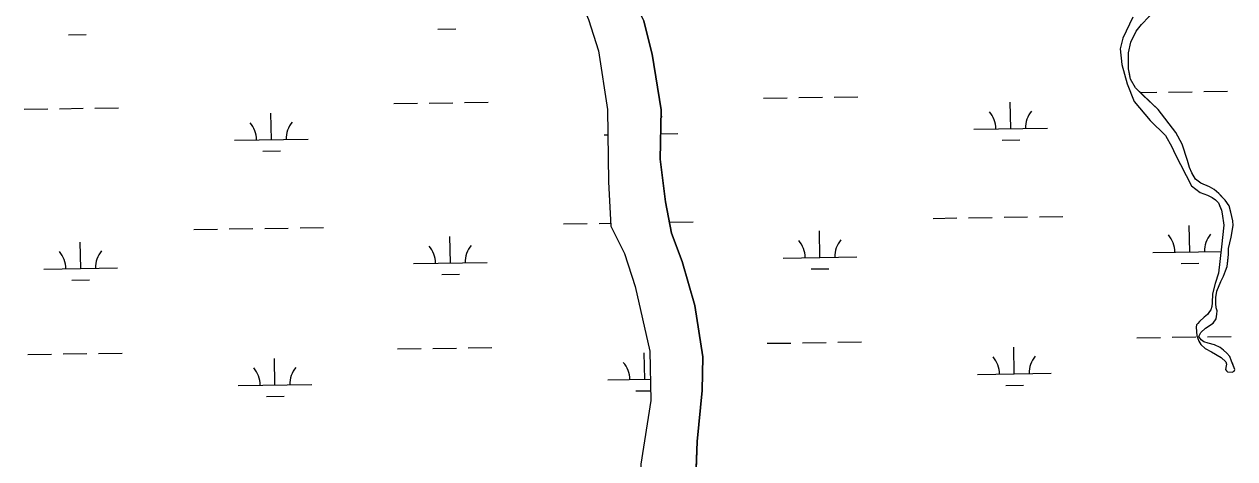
# Model space of a CAD drawing. Extents: x 3807117 to 3845308, y 337856 to 363736.
# Drawn here: x 3829176 to 3830819, y 358343 to 358932 of the extents above; entities that cross this region are included whole.
import ezdxf

# ---------------------------------------------------------------- set-up
doc = ezdxf.new("R2010")
doc.units = 0
doc.layers.add('V-TOPO-SHOR', color=7, linetype='Continuous')
doc.layers.add('V-WETL-SWMP', color=7, linetype='Continuous')

msp = doc.modelspace()

# ---------------------------------------------------------------- linework, layer by layer
at = {"layer": 'V-TOPO-SHOR'}
for points in [[(3829968.4, 359144.6), (3829965.6, 359082.1), (3829972.8, 359040.6), (3829991.7, 358989), (3830016.8, 358936.4), (3830028.3, 358891.9), (3830040.4, 358816.2), (3830038.8, 358749.5), (3830046.3, 358691.4), (3830054.6, 358648.9), (3830069, 358610.7), (3830086, 358550.7), (3830096.9, 358481.2), (3830095.9, 358435.4), (3830089.1, 358366.5), (3830086.6, 358290.4)], [(3830692.5, 358931.8), (3830702.7, 358943), (3830712.3, 358954.6), (3830721.3, 358966.2), (3830728.4, 358977.8), (3830735.4, 358989.4), (3830737.8, 358997.3), (3830739.2, 359005.6), (3830741.1, 359013.4), (3830741.9, 359023.4), (3830740.1, 359034.8), (3830737.8, 359043.9), (3830736.6, 359049.6), (3830736.6, 359057.7), (3830737.1, 359063.3), (3830740.5, 359073.3), (3830749, 359088), (3830753.4, 359103.2), (3830753.3, 359106.8), (3830751, 359114.7), (3830745.7, 359120.3), (3830739.9, 359126.4), (3830728.3, 359130.8)], [(3829896.7, 359092.8), (3829903, 359045.1), (3829917.6, 358996.5), (3829941.8, 358938.7), (3829955.3, 358896.3), (3829967.5, 358816.5), (3829968.7, 358718.6), (3829972.1, 358658.3), (3829990.6, 358621.2), (3830005.2, 358576.8), (3830024.9, 358488.7), (3830026.4, 358422.1), (3830012.7, 358335.4), (3830015.2, 358273), (3830035.5, 358201.6), (3830055.9, 358129.2), (3830141.1, 357952.1)], [(3830680.9, 358942), (3830667, 358913.6), (3830663.6, 358899.1), (3830665.7, 358877.9), (3830673, 358851.5), (3830682.4, 358827.3), (3830704.3, 358801.8), (3830725.1, 358781.4), (3830733.8, 358766), (3830738.1, 358756.2), (3830760.4, 358713), (3830772.1, 358703.9), (3830782, 358700.5), (3830788.4, 358697.5), (3830793.1, 358694), (3830796.9, 358689.9), (3830798.5, 358686.3), (3830801.2, 358680.2), (3830801.9, 358675), (3830804.3, 358659.9), (3830801.3, 358630.2), (3830796.9, 358594.8), (3830792.6, 358580.6), (3830788.7, 358566.5), (3830788.5, 358554.5), (3830788.1, 358549.3), (3830786.6, 358545.1), (3830784.6, 358542.5), (3830782.1, 358538.8), (3830777.5, 358535), (3830771.4, 358529.2), (3830768.8, 358526.5), (3830767.3, 358524.4), (3830766.9, 358521.3), (3830767.6, 358509.8), (3830770.4, 358502.6), (3830773.1, 358498), (3830779, 358492.4), (3830787.4, 358487.9), (3830800.6, 358480.4), (3830806.9, 358474.3), (3830808, 358471.2), (3830807.6, 358469.1)], [(3830807.6, 358469.1), (3830806.7, 358463.9), (3830807.7, 358462.4), (3830809.3, 358460.8), (3830815.6, 358460.5), (3830818.1, 358461.6), (3830819.1, 358464.2), (3830816.4, 358471.4), (3830814.7, 358475.5), (3830812.5, 358481.7), (3830808.2, 358486.3), (3830804, 358490.3), (3830799.2, 358493.9), (3830791.4, 358497.3), (3830783, 358499.7), (3830777.2, 358501.7), (3830773.5, 358504.2), (3830770.3, 358508.8), (3830772.8, 358514), (3830779.4, 358519.9), (3830789.6, 358526.9), (3830793.7, 358532.7), (3830794.6, 358539), (3830795, 358543.6), (3830793.8, 358547.8), (3830793.2, 358553.5), (3830793.5, 358561.8), (3830794.9, 358570.1), (3830800.3, 358583.2), (3830803.8, 358590.6), (3830806.7, 358597.9), (3830808.7, 358603.7), (3830809.5, 358611.5), (3830810.4, 358619.8), (3830810.7, 358628.2), (3830814, 358643.3), (3830815.9, 358654.2), (3830816.8, 358659.5), (3830816.6, 358665.7), (3830814.9, 358671.4), (3830813.8, 358677.6), (3830811.5, 358685.8), (3830806.1, 358693.5), (3830801.3, 358698.6), (3830797.6, 358702.7), (3830791.3, 358708.2), (3830784.9, 358711.7), (3830772.9, 358716.7), (3830766, 358722.2), (3830760.6, 358730.9), (3830757.8, 358738.1), (3830755, 358747.4), (3830747.8, 358769.6), (3830739, 358785.4), (3830714.9, 358816.5), (3830694.8, 358835.8), (3830684.1, 358846), (3830677.6, 358857.8), (3830676.5, 358863.4), (3830674.7, 358871.7), (3830674.7, 358893.5), (3830678, 358908.1), (3830685.4, 358922.8), (3830692.5, 358931.8)]]:
    msp.add_lwpolyline(points, dxfattribs=at)
at = {"layer": 'V-WETL-SWMP'}
for p, q in [((3829941.8, 358938.7), (3829955.3, 358896.3)), ((3830028.3, 358891.9), (3830016.8, 358936.4)), ((3830680.9, 358942), (3830667, 358913.6)), ((3830692.5, 358931.8), (3830702.7, 358943)), ((3829235.6, 358918), (3829259.6, 358918.3)), ((3829737.4, 358925.5), (3829761.4, 358925.9)), ((3830678, 358908.1), (3830685.4, 358922.8)), ((3830685.4, 358922.8), (3830692.5, 358931.8)), ((3830667, 358913.6), (3830663.6, 358899.1)), ((3830674.7, 358893.5), (3830678, 358908.1)), ((3829955.3, 358896.3), (3829967.5, 358816.5)), ((3830040.4, 358816.2), (3830028.3, 358891.9)), ((3830663.6, 358899.1), (3830665.7, 358877.9)), ((3830674.7, 358871.7), (3830674.7, 358893.5)), ((3830665.7, 358877.9), (3830673, 358851.5)), ((3830677.6, 358857.8), (3830674.7, 358871.7)), ((3830673, 358851.5), (3830682.4, 358827.3)), ((3830684.1, 358846), (3830677.6, 358857.8)), ((3830275.3, 358833.5), (3830307.3, 358834)), ((3830714.9, 358816.5), (3830684.1, 358846)), ((3830690.6, 358839.8), (3830713.2, 358840.1)), ((3830729.2, 358840.3), (3830761.2, 358840.8)), ((3830777.2, 358841.1), (3830809.2, 358841.5)), ((3829175.7, 358817.1), (3829207.6, 358817.5)), ((3829223.6, 358817.8), (3829255.6, 358818.3)), ((3829271.6, 358818.5), (3829303.6, 358819)), ((3829677.5, 358824.6), (3829709.5, 358825.1)), ((3829725.5, 358825.3), (3829757.5, 358825.8)), ((3829773.5, 358826), (3829805.5, 358826.5)), ((3830179.4, 358832.1), (3830211.4, 358832.6)), ((3830227.4, 358832.8), (3830259.3, 358833.3)), ((3830514.9, 358790.7), (3830514.3, 358826.7)), ((3830682.4, 358827.3), (3830704.3, 358801.8)), ((3829511.2, 358775.7), (3829510.6, 358811.7)), ((3829967.5, 358816.5), (3829968.7, 358718.6)), ((3830038.8, 358749.5), (3830040.4, 358816.2)), ((3830704.3, 358801.8), (3830725.1, 358781.4)), ((3830739, 358785.4), (3830714.9, 358816.5)), ((3830464.9, 358790), (3830564.9, 358791.4)), ((3830747.8, 358769.6), (3830739, 358785.4)), ((3829461.2, 358774.9), (3829561.1, 358776.4)), ((3829963, 358782.4), (3829967.9, 358782.5)), ((3830039.6, 358783.6), (3830063, 358783.9)), ((3830503.1, 358775.1), (3830527.1, 358775.4)), ((3830725.1, 358781.4), (3830733.8, 358766)), ((3830755, 358747.4), (3830747.8, 358769.6)), ((3829499.4, 358760.1), (3829523.4, 358760.4)), ((3830733.8, 358766), (3830738.1, 358756.2)), ((3830738.1, 358756.2), (3830760.4, 358713)), ((3830046.3, 358691.4), (3830038.8, 358749.5)), ((3830757.8, 358738.1), (3830755, 358747.4)), ((3830760.6, 358730.9), (3830757.8, 358738.1)), ((3829968.7, 358718.6), (3829972.1, 358658.3)), ((3830766, 358722.2), (3830760.6, 358730.9)), ((3830772.9, 358716.7), (3830766, 358722.2)), ((3830760.4, 358713), (3830772.1, 358703.9)), ((3830772.1, 358703.9), (3830782, 358700.5)), ((3830784.9, 358711.7), (3830772.9, 358716.7)), ((3830791.3, 358708.2), (3830784.9, 358711.7)), ((3830797.6, 358702.7), (3830791.3, 358708.2)), ((3830806.1, 358693.5), (3830797.6, 358702.7)), ((3830054.6, 358648.9), (3830046.3, 358691.4)), ((3830782, 358700.5), (3830788.4, 358697.5)), ((3830788.4, 358697.5), (3830793.1, 358694)), ((3830793.1, 358694), (3830796.9, 358689.9)), ((3830796.9, 358689.9), (3830801.2, 358680.2)), ((3830811.5, 358685.8), (3830806.1, 358693.5)), ((3830813.8, 358677.6), (3830811.5, 358685.8)), ((3830409.8, 358669), (3830441.8, 358669.5)), ((3830457.8, 358669.8), (3830489.8, 358670.2)), ((3830505.8, 358670.5), (3830537.8, 358671)), ((3830553.8, 358671.2), (3830585.8, 358671.7)), ((3830801.2, 358680.2), (3830801.9, 358675)), ((3830801.9, 358675), (3830804.3, 358659.9)), ((3830814.9, 358671.4), (3830813.8, 358677.6)), ((3830816.6, 358665.7), (3830814.9, 358671.4)), ((3829406.1, 358654), (3829438.1, 358654.5)), ((3829454.1, 358654.7), (3829486.1, 358655.2)), ((3829502.1, 358655.4), (3829534.1, 358655.9)), ((3829550.1, 358656.2), (3829582.1, 358656.6)), ((3829908, 358661.5), (3829940, 358662)), ((3829956, 358662.2), (3829971.9, 358662.5)), ((3829972.1, 358658.3), (3829990.6, 358621.2)), ((3830052, 358663.7), (3830084, 358664.2)), ((3830757.9, 358623.5), (3830757.3, 358659.5)), ((3830804.3, 358659.9), (3830801.3, 358630.2)), ((3830814, 358643.3), (3830816.8, 358659.5)), ((3830816.8, 358659.5), (3830816.6, 358665.7)), ((3829252.3, 358601), (3829251.8, 358636.9)), ((3829754.2, 358608.5), (3829753.6, 358644.5)), ((3830069, 358610.7), (3830054.6, 358648.9)), ((3830256, 358616), (3830255.5, 358652)), ((3830810.7, 358628.2), (3830814, 358643.3)), ((3829990.6, 358621.2), (3830005.2, 358576.8)), ((3830707.9, 358622.8), (3830800.6, 358624.1)), ((3830801.3, 358630.2), (3830796.9, 358594.8)), ((3830810.4, 358619.8), (3830810.7, 358628.2)), ((3829704.2, 358607.7), (3829804.2, 358609.2)), ((3830086, 358550.7), (3830069, 358610.7)), ((3830206, 358615.2), (3830306, 358616.7)), ((3830746.1, 358607.9), (3830770.1, 358608.3)), ((3830806.7, 358597.9), (3830808.7, 358603.7)), ((3830808.7, 358603.7), (3830810.4, 358619.8)), ((3829202.3, 358600.2), (3829302.3, 358601.7)), ((3829742.4, 358592.9), (3829766.4, 358593.2)), ((3830244.2, 358600.4), (3830268.2, 358600.7)), ((3830796.9, 358594.8), (3830792.6, 358580.6)), ((3830800.3, 358583.2), (3830803.8, 358590.6)), ((3830803.8, 358590.6), (3830806.7, 358597.9)), ((3829240.5, 358585.3), (3829264.5, 358585.7)), ((3830005.2, 358576.8), (3830024.9, 358488.7)), ((3830792.6, 358580.6), (3830788.7, 358566.5)), ((3830794.9, 358570.1), (3830800.3, 358583.2)), ((3830788.5, 358554.5), (3830788.1, 358549.3)), ((3830788.7, 358566.5), (3830788.5, 358554.5)), ((3830793.2, 358553.5), (3830793.5, 358561.8)), ((3830793.5, 358561.8), (3830794.9, 358570.1)), ((3830096.9, 358481.2), (3830086, 358550.7)), ((3830782.1, 358538.8), (3830777.5, 358535)), ((3830784.6, 358542.5), (3830782.1, 358538.8)), ((3830786.6, 358545.1), (3830784.6, 358542.5)), ((3830788.1, 358549.3), (3830786.6, 358545.1)), ((3830793.8, 358547.8), (3830793.2, 358553.5)), ((3830793.7, 358532.7), (3830794.6, 358539)), ((3830795, 358543.6), (3830793.8, 358547.8)), ((3830794.6, 358539), (3830795, 358543.6)), ((3830767.3, 358524.4), (3830766.9, 358521.2)), ((3830768.8, 358526.5), (3830767.3, 358524.4)), ((3830771.4, 358529.2), (3830768.8, 358526.5)), ((3830777.5, 358535), (3830771.4, 358529.2)), ((3830779.4, 358519.9), (3830789.6, 358526.9)), ((3830789.6, 358526.9), (3830793.7, 358532.7)), ((3830686.2, 358507), (3830718.2, 358507.5)), ((3830734.2, 358507.7), (3830766.2, 358508.2)), ((3830766.9, 358521.2), (3830767.6, 358509.8)), ((3830767.6, 358509.8), (3830770.4, 358502.6)), ((3830770.3, 358508.8), (3830772.8, 358514)), ((3830773.5, 358504.2), (3830770.3, 358508.8)), ((3830772.8, 358514), (3830779.4, 358519.9)), ((3830782.2, 358508.4), (3830814.2, 358508.9)), ((3829682.5, 358492), (3829714.5, 358492.4)), ((3829730.5, 358492.7), (3829762.5, 358493.1)), ((3829778.5, 358493.4), (3829810.5, 358493.9)), ((3830024.9, 358488.7), (3830026.4, 358422.1)), ((3830184.3, 358499.5), (3830216.3, 358499.9)), ((3830232.3, 358500.2), (3830264.3, 358500.7)), ((3830280.3, 358500.9), (3830312.3, 358501.4)), ((3830519.8, 358458.1), (3830519.3, 358494.1)), ((3830770.4, 358502.6), (3830773.1, 358498)), ((3830773.1, 358498), (3830779, 358492.4)), ((3830777.2, 358501.7), (3830773.5, 358504.2)), ((3830783, 358499.7), (3830777.2, 358501.7)), ((3830779, 358492.4), (3830787.4, 358487.9)), ((3830791.4, 358497.3), (3830783, 358499.7)), ((3830799.2, 358493.9), (3830791.4, 358497.3)), ((3830804, 358490.3), (3830799.2, 358493.9)), ((3830808.2, 358486.3), (3830804, 358490.3)), ((3829180.6, 358484.4), (3829212.6, 358484.9)), ((3829228.6, 358485.2), (3829260.6, 358485.6)), ((3829276.6, 358485.9), (3829308.6, 358486.3)), ((3829516.1, 358443), (3829515.6, 358479)), ((3830018, 358450.5), (3830017.5, 358486.5)), ((3830095.9, 358435.4), (3830096.9, 358481.2)), ((3830787.4, 358487.9), (3830800.6, 358480.4)), ((3830800.6, 358480.4), (3830806.9, 358474.3)), ((3830806.9, 358474.3), (3830808, 358471.2)), ((3830812.5, 358481.7), (3830808.2, 358486.3)), ((3830814.7, 358475.5), (3830812.5, 358481.7)), ((3830819.1, 358464.2), (3830814.7, 358475.5)), ((3830469.8, 358457.3), (3830569.8, 358458.8)), ((3830807.6, 358469.1), (3830806.7, 358463.9)), ((3830806.7, 358463.9), (3830807.7, 358462.4)), ((3830808, 358471.2), (3830807.6, 358469.1)), ((3830807.7, 358462.4), (3830809.3, 358460.8)), ((3830809.3, 358460.8), (3830815.6, 358460.5)), ((3830815.6, 358460.5), (3830818.1, 358461.6)), ((3830818.1, 358461.6), (3830819.1, 358464.2)), ((3829466.1, 358442.3), (3829566.1, 358443.8)), ((3829968, 358449.8), (3830025.7, 358450.7)), ((3830508.1, 358442.5), (3830532.1, 358442.8)), ((3829504.4, 358427.4), (3829528.4, 358427.8)), ((3830006.2, 358434.9), (3830026.1, 358435.2)), ((3830089.1, 358366.5), (3830095.9, 358435.4)), ((3830026.4, 358422.1), (3830012.7, 358335.4)), ((3830086.6, 358290.4), (3830089.1, 358366.5))]:
    msp.add_line(p, q, dxfattribs=at)
for centre, start, end in [((3830068.2, 358784.5), 140.0865, 142.8945), ((3830459.6, 358790.3), 0.0865, 41.6302), ((3830570.1, 358792), 140.0865, 181.6302), ((3829455.9, 358775.3), 0.0865, 41.6302), ((3829566.4, 358777), 140.0865, 181.6302), ((3830200.8, 358615.6), 0.0865, 41.6302), ((3830311.2, 358617.3), 140.0865, 181.6302), ((3830702.6, 358623.2), 0.0865, 41.6302), ((3830813.1, 358624.8), 140.0865, 181.6302), ((3829197.1, 358600.6), 0.0865, 41.6302), ((3829307.5, 358602.3), 140.0865, 181.6302), ((3829698.9, 358608.1), 0.0865, 41.6302), ((3829809.4, 358609.8), 140.0865, 181.6302), ((3829962.7, 358450.2), 0.0865, 41.6302), ((3830464.6, 358457.7), 0.0865, 41.6302), ((3830575.1, 358459.4), 140.0865, 181.6302), ((3829460.9, 358442.7), 0.0865, 41.6302), ((3829571.4, 358444.3), 140.0865, 181.6302)]:
    msp.add_arc(centre, 35.2, start, end, dxfattribs=at)

doc.saveas('drawing.dxf')
